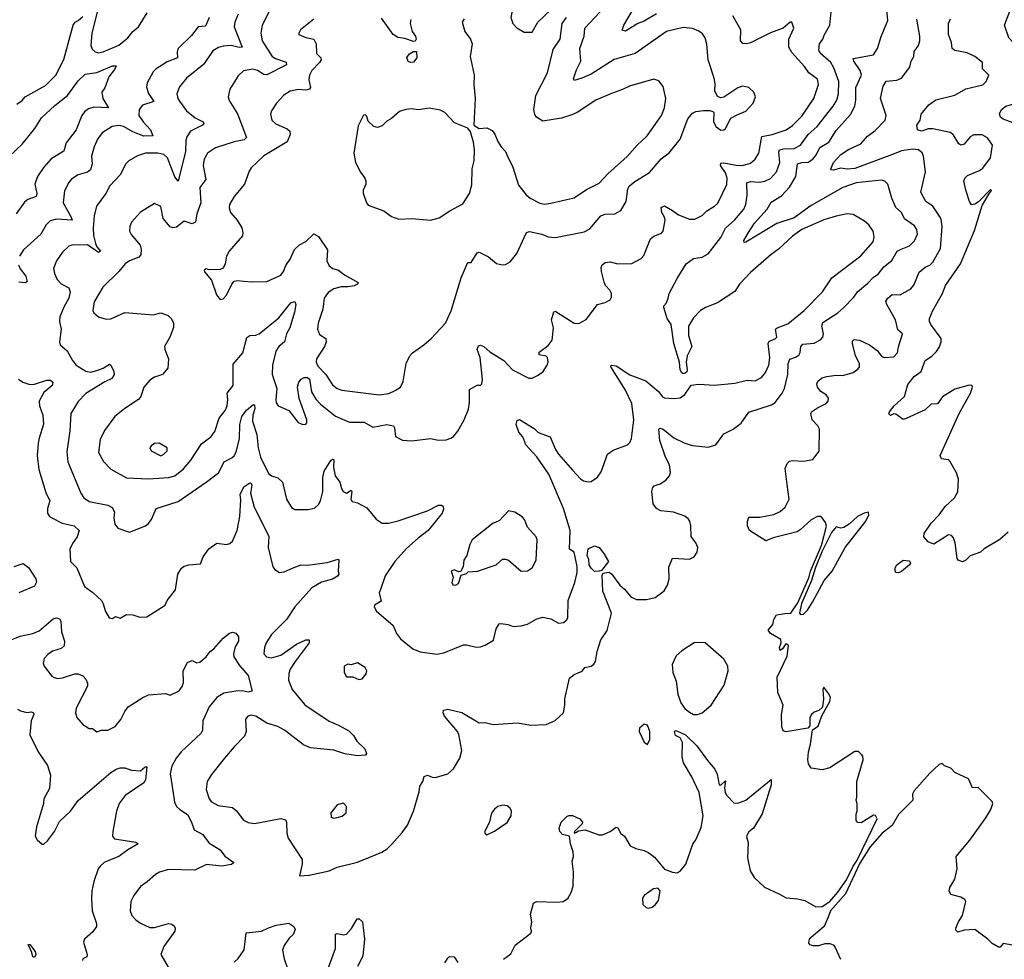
# Model space of a CAD drawing. Extents: x 1550320 to 1685906, y 509093 to 640511.
# Tile 437 of 532: x 1650540 to 1656853, y 605245 to 611270. Entities that reach past the tile are written whole.
import ezdxf

# ---------------------------------------------------------------- set-up
doc = ezdxf.new("R2010")
doc.units = 0

msp = doc.modelspace()

# ---------------------------------------------------------------- linework, layer by layer
at = {"layer": '0CON20XD'}
for points in [[(1653825, 611190), (1653863.1, 611255), (1653948.5, 611335), (1654021.8, 611435), (1654028.2, 611455), (1654024.4, 611515), (1654015, 611550), (1654005, 611558), (1653975, 611547.5), (1653905, 611470.6), (1653865, 611452.2), (1653800.2, 611439.8), (1653746.9, 611413.1), (1653705, 611361.2), (1653690, 611285), (1653701.4, 611245), (1653727.6, 611217.6), (1653775, 611191.2), (1653825, 611190)], [(1652845, 608864.6), (1652906.1, 608873.9), (1652948.3, 608891.7), (1652982.5, 608915), (1652999.2, 608950.8), (1653018.9, 609065), (1653041.4, 609115), (1653058, 609135), (1653132, 609185), (1653178, 609225), (1653270, 609325), (1653306.1, 609403.9), (1653371.4, 609615), (1653410, 609705), (1653415, 609712.5), (1653435, 609713.8), (1653473.8, 609775), (1653485, 609780), (1653545, 609750.6), (1653597.3, 609707.3), (1653635, 609697.8), (1653655, 609700), (1653685, 609718.6), (1653728.3, 609771.7), (1653788.8, 609905), (1653808.3, 609911.7), (1653887.5, 609895), (1653928.8, 609878.8), (1653975, 609872.9), (1654159.1, 609910.9), (1654195, 609930), (1654266.6, 610013.4), (1654295, 610024.3), (1654355.6, 610024.4), (1654393.4, 610046.6), (1654428.6, 610105), (1654440, 610185), (1654450.4, 610205), (1654485, 610233.8), (1654578.8, 610291.2), (1654652, 610378), (1654705, 610416.2), (1654775.5, 610504.5), (1654823.3, 610635), (1654855, 610672), (1654875, 610682), (1654925, 610688.8), (1654965, 610688.8), (1654985, 610682.5), (1654990, 610675), (1654988.8, 610615), (1655005, 610583.3), (1655035, 610561.2), (1655055, 610564), (1655065, 610573.3), (1655100.5, 610639.5), (1655140.8, 610659.2), (1655195, 610684), (1655243.8, 610735), (1655257.5, 610775), (1655247.5, 610805), (1655216.1, 610836.1), (1655173.9, 610843.9), (1655145, 610834.2), (1655055, 610773.8), (1655035, 610770), (1655015, 610777.5), (1654998, 610815), (1654999.7, 610859.7), (1654992.9, 610895), (1654953.6, 611013.6), (1654945.7, 611114.3), (1654934.3, 611155), (1654918.7, 611178.7), (1654895, 611197.5), (1654855, 611214.3), (1654795, 611220), (1654688, 611195), (1654486.5, 611053.5), (1654350.8, 611015), (1654205, 610920), (1654145, 610895.6), (1654095, 610880), (1654091.7, 610891.7), (1654111.1, 610948.9), (1654138.9, 611005), (1654131.5, 611085), (1654158.5, 611165), (1654163.5, 611215), (1654322.2, 611385)], [(1654085, 608382), (1654135, 608326.2), (1654155, 608313.8), (1654185, 608306.7), (1654205, 608310), (1654244.2, 608335.8), (1654268.5, 608371.5), (1654308, 608485), (1654345, 608509.2), (1654436.9, 608543.1), (1654451.4, 608558.6), (1654462, 608585), (1654478.5, 608705), (1654465, 608808.8), (1654424.3, 608894.3), (1654330.8, 609045), (1654332.5, 609055), (1654365, 609050), (1654453, 608993), (1654554.7, 608954.7), (1654635.4, 608885.4), (1654661.7, 608851.7), (1654675, 608846), (1654735, 608840.8), (1654775, 608846.2), (1654805, 608866.2), (1654845, 608927.5), (1654895, 608934), (1654995, 608926.7), (1655125, 608939.5), (1655205, 608958.2), (1655255, 608954.3), (1655297.1, 608975), (1655322.6, 609007.4), (1655343.2, 609055), (1655348.9, 609105), (1655338.5, 609195), (1655345, 609208.6), (1655385, 609224.3), (1655394.2, 609235), (1655385.7, 609285), (1655396, 609295), (1655465, 609319.5), (1655568.9, 609405), (1655687.5, 609525), (1655748.1, 609615), (1655933, 609757), (1656012.9, 609845), (1656019.4, 609875), (1656011.9, 609915), (1655985, 609954), (1655957.8, 609977.8), (1655885, 610020.8), (1655845, 610024.4), (1655775, 610011.2), (1655695, 609986.9), (1655555.7, 609925), (1655495, 609882.5), (1655405, 609799.1), (1655357.8, 609765), (1655225, 609648.5), (1655155.6, 609575), (1655125, 609526.4), (1655014.8, 609455.2), (1654937.1, 609425), (1654904.8, 609405.2), (1654861.3, 609358.7), (1654828.5, 609305), (1654827.3, 609245), (1654850, 609175), (1654820.8, 609115), (1654813.8, 609075), (1654820, 609025), (1654818, 609012), (1654807, 609003), (1654795, 609000), (1654785, 609006.7), (1654774.2, 609025), (1654770, 609075), (1654733.3, 609195), (1654717.5, 609315), (1654692.5, 609355), (1654670, 609425), (1654670, 609435), (1654686.7, 609455), (1654698.8, 609485), (1654704.2, 609515), (1654755, 609611.2), (1654814.3, 609705.7), (1654861.3, 609738.7), (1654915, 609747.1), (1654955, 609768), (1655035.9, 609874.1), (1655065.7, 609934.3), (1655125, 609987.3), (1655182.5, 610055), (1655196.7, 610085), (1655205.3, 610145), (1655201.5, 610225), (1655225, 610233.1), (1655281.7, 610228.3), (1655317.5, 610235), (1655355, 610252.9), (1655391.5, 610295), (1655414.1, 610355), (1655407.3, 610422.7), (1655410.9, 610435), (1655436.7, 610443.3), (1655505, 610443.9), (1655546.9, 610465), (1655596.5, 610535), (1655652.3, 610585), (1655755.2, 610714.8), (1655779.4, 610755), (1655790.6, 610795), (1655791.2, 610875), (1655760.8, 610960.9), (1655740, 610995), (1655673.1, 611055), (1655664.7, 611075), (1655668.9, 611115), (1655690, 611145), (1655698.3, 611171.7), (1655734.2, 611235), (1655748.8, 611385)], [(1651043.3, 611345), (1651001.5, 611185), (1650996.8, 611105), (1651005, 611080.6), (1651024.1, 611064.1), (1651045, 611058.8), (1651075, 611063.8), (1651175, 611107.9), (1651232.5, 611155), (1651266.2, 611195), (1651302.5, 611225), (1651356.4, 611313.6)], [(1652145.6, 611335), (1652095.5, 611235), (1652086.5, 611185), (1652095, 611134), (1652159.6, 611035), (1652180.9, 611020.9), (1652247.6, 610997.6), (1652250, 610980), (1652125, 610917.8), (1652105, 610918.9), (1652065, 610945.5), (1652035, 610952.5), (1651975, 610942), (1651940.3, 610909.7), (1651887.5, 610825), (1651875.8, 610775), (1651883, 610753), (1651936.7, 610666.7), (1651993.3, 610515), (1651979.7, 610500.3), (1651915, 610487.7), (1651795, 610448.9), (1651743.1, 610415), (1651723.3, 610375), (1651715.5, 610335), (1651734.3, 610245), (1651694.3, 610195), (1651701.4, 610095), (1651676.6, 610025), (1651667.7, 609972.3), (1651645, 609961.9), (1651595, 609979.2), (1651545, 609940), (1651525, 609935.7), (1651505, 609942.9), (1651459.2, 609995), (1651445, 610073.3), (1651405, 610092), (1651314.6, 610035.4), (1651257.2, 609972.8), (1651245.6, 609945), (1651244.3, 609915), (1651255, 609893.8), (1651313.1, 609825), (1651319.3, 609799.3), (1651316.7, 609763.3), (1651303.1, 609746.9), (1651245, 609723.5), (1651215.6, 609705), (1651175, 609655.6), (1651074, 609556), (1651018, 609462), (1651008.1, 609405), (1651015, 609390.8), (1651045, 609365.8), (1651095, 609350), (1651125, 609351.9), (1651215, 609392.2), (1651395, 609377.1), (1651445, 609390), (1651492.5, 609372.5), (1651512.3, 609352.3), (1651526.2, 609325), (1651526.1, 609296.1), (1651502.9, 609235), (1651468.8, 609175), (1651470, 609155), (1651493.3, 609095), (1651490, 609035), (1651455.5, 608994.5), (1651405, 608978.6), (1651375, 608959.2), (1651336.8, 608913.2), (1651315.8, 608855), (1651301.2, 608835), (1651213.4, 608776.6), (1651150, 608725), (1651082.9, 608637.1), (1651055, 608577.5), (1651045.8, 608495), (1651076.6, 608436.6), (1651125, 608388), (1651225, 608332.7), (1651365, 608326.9), (1651495, 608334.5)], [(1653974, 606776), (1654026.2, 606825), (1654036, 606875), (1654036.4, 606916.4), (1654065, 607047.5), (1654095, 607071.2), (1654147.3, 607092.7), (1654164.3, 607115.7), (1654204.2, 607125.8), (1654222.3, 607137.7), (1654231.2, 607155), (1654242.1, 607217.9), (1654265.6, 607294.4), (1654307.2, 607352.8), (1654335.6, 607465), (1654279.4, 607605), (1654274.1, 607705.9), (1654278.9, 607721.1), (1654316.7, 607726.7), (1654335, 607716), (1654388.8, 607645), (1654418.7, 607618.7), (1654459.1, 607569.1), (1654495, 607553.3), (1654558.3, 607551.7), (1654615, 607564.2), (1654673, 607607), (1654694.2, 607645), (1654704.4, 607685), (1654701.2, 607758.8), (1654725, 607817.5), (1654835, 607811.2), (1654865, 607826.7), (1654883.3, 607855), (1654888, 607885), (1654876, 607915), (1654845.9, 607955.9), (1654843.3, 608025), (1654836.7, 608055), (1654827.7, 608067.7), (1654805, 608086), (1654732.6, 608112.6), (1654650.9, 608120.9), (1654623.3, 608135), (1654602, 608165), (1654594, 608245), (1654600.3, 608269.7), (1654609.2, 608280.8), (1654646.3, 608293.7), (1654683.4, 608316.6), (1654705.4, 608344.6), (1654712.5, 608367.5), (1654707.5, 608415), (1654680.4, 608465), (1654645, 608571.2), (1654638.6, 608645), (1654645, 608651.4), (1654665, 608645.4), (1654735, 608588.5), (1654805, 608555.7), (1654855, 608539.2), (1654955, 608530), (1655003.3, 608545), (1655054.5, 608615.5), (1655113.8, 608645), (1655165, 608682.5), (1655215, 608754.3), (1655359.7, 608800.3), (1655383.6, 608816.4), (1655429.4, 608875), (1655444.4, 608905), (1655466.1, 608995), (1655467.8, 609065), (1655477.2, 609092.8), (1655515, 609105.6), (1655535, 609119.2), (1655544.6, 609135.4), (1655549.5, 609175), (1655561.2, 609188.8), (1655635, 609196.7), (1655675, 609217.5), (1655689.4, 609235), (1655694.5, 609255), (1655683.9, 609305), (1655690.5, 609329.5), (1655785, 609390.5), (1655825.3, 609424.7), (1655888.9, 609491.1), (1655911.9, 609525), (1655979.1, 609580.9), (1656015, 609620), (1656045, 609638.9), (1656081.8, 609685), (1656132.9, 609727.1), (1656167.3, 609785), (1656192.2, 609797.8), (1656245, 609820.8), (1656278.3, 609851.7), (1656296.2, 609895), (1656293.3, 609925), (1656278.1, 609948.1), (1656212.5, 609992.5), (1656193.4, 610033.4), (1656157.1, 610065), (1656132.2, 610125), (1656105.8, 610215), (1656086.7, 610235), (1656065, 610242), (1655903.7, 610223.7), (1655818.6, 610195), (1655615, 610078.8), (1655505, 610000.2), (1655395, 609963.6), (1655195, 609844), (1655185, 609842.5), (1655184, 609855), (1655213.2, 609906.8), (1655251.8, 609965), (1655332.3, 610055), (1655358.9, 610101.1), (1655425, 610140.4), (1655475, 610197.1), (1655516.7, 610265), (1655528.1, 610345), (1655554.8, 610355.2), (1655595, 610356.2), (1655625, 610375.5), (1655648.7, 610405), (1655669.9, 610450.1), (1655728.9, 610485), (1655775, 610560), (1655867.2, 610662.7), (1655895.4, 610715), (1655902.1, 610755), (1655901.6, 610835), (1655936.8, 610915), (1655929.2, 610945), (1655888.1, 611005), (1655885, 611022.5), (1656014.5, 611045.5), (1656040.8, 611085), (1656063.6, 611163.6), (1656105.8, 611265), (1656097.8, 611355)], [(1654622.6, 611307.4), (1654545, 611261.2), (1654503.5, 611246.5), (1654425, 611195.8), (1654402.5, 611202.5), (1654413.8, 611235), (1654488.6, 611361.4)], [(1657025, 610557.5), (1656996.2, 610575), (1656955, 610584.5), (1656909.4, 610609.4), (1656845, 610632.7), (1656828, 610645), (1656822.3, 610667.7), (1656835.8, 610694.2), (1656863.3, 610715), (1656971.5, 610748.5), (1657024, 610795), (1657083.6, 610796.4), (1657101.4, 610805), (1657108.9, 610865), (1657094.7, 610965), (1657066.7, 611015), (1657025, 611065.3), (1656996.3, 611086.3), (1656910.9, 611125), (1656883.3, 611155), (1656853.6, 611235), (1656889.7, 611325)], [(1650522.3, 610727.7), (1650555, 610751.8), (1650575, 610776.4), (1650705, 610848.5), (1650772.1, 610915), (1650823.5, 611015), (1650883.8, 611235), (1650896.5, 611253.5), (1650914.2, 611265.8), (1650945, 611290.8)], [(1651753.8, 611285), (1651731.9, 611228.1), (1651683.3, 611225), (1651641.1, 611168.9), (1651555.8, 611085), (1651550, 611065), (1651551.9, 611025), (1651485, 611000.5), (1651415.8, 610955), (1651395.6, 610935), (1651358.1, 610865), (1651353, 610837), (1651365, 610798.1), (1651400, 610745), (1651327.5, 610722.5), (1651306.5, 610693.5), (1651304.6, 610655), (1651331.2, 610615), (1651379.5, 610565), (1651394.3, 610525), (1651335, 610524.1), (1651270, 610550), (1651205.6, 610585), (1651175, 610591.3), (1651132, 610585), (1651068.1, 610545), (1651037.8, 610505), (1651016.9, 610455), (1651001.1, 610395), (1651005.4, 610345), (1650993.1, 610306.9), (1650975, 610292.1), (1650915.4, 610274.6), (1650873, 610247), (1650855, 610226.2), (1650827.8, 610172.2), (1650819.1, 610095), (1650870, 610005), (1650875.4, 609984.6), (1650775, 609990.8), (1650735, 609981.1), (1650709.4, 609955), (1650675.3, 609894.7), (1650563.3, 609795), (1650538.2, 609755)], [(1651941.8, 611305), (1651920, 611255), (1651915.4, 611225), (1651966.9, 611095), (1651947.3, 611092.7), (1651895, 611104.2), (1651845, 611101.6), (1651815, 611092.7), (1651779.1, 611070.9), (1651721.1, 610985), (1651610.5, 610895), (1651565, 610839.2), (1651547.8, 610795), (1651553.5, 610765), (1651565, 610747.5), (1651608.5, 610685), (1651665, 610640.8), (1651715.8, 610615), (1651720.8, 610605), (1651712.5, 610595), (1651635.3, 610554.7), (1651610.9, 610519.1), (1651604.7, 610495.2), (1651602.8, 610425), (1651555.6, 610234.4), (1651535, 610262.9), (1651488.2, 610385), (1651465, 610405.9), (1651424.6, 610415.4), (1651347.5, 610415), (1651295, 610398.1), (1651240, 610365), (1651220, 610345), (1651183.8, 610276.2), (1651118.1, 610205), (1651093.1, 610155), (1651033.3, 610075), (1651016.7, 610013.3), (1651010.4, 609935), (1651013.7, 609886.3), (1651026.6, 609835), (1651033.6, 609813.6), (1651057.5, 609785), (1651045, 609777.1), (1650975, 609827.5), (1650875, 609824.5), (1650855, 609818.2), (1650815, 609780), (1650775.6, 609725), (1650757.1, 609675), (1650762.6, 609642.6), (1650779.4, 609605), (1650805, 609575.7), (1650855, 609550), (1650864.6, 609525), (1650855, 609484.2), (1650822.4, 609427.6), (1650797.8, 609365), (1650795.6, 609335), (1650805.6, 609285), (1650796.2, 609205), (1650800, 609185), (1650845, 609146), (1650877.5, 609085), (1650902.2, 609055), (1650965, 609016.5), (1650995, 609011.2), (1651035, 609020.6), (1651075.6, 609035), (1651115, 609060.8), (1651125, 609056), (1651144.6, 609015), (1651145.4, 608995), (1651130.4, 608969.6), (1651085, 608948.7), (1650965, 608872.7), (1650915, 608822.5), (1650868.6, 608745), (1650861.5, 608635), (1650841.7, 608498.3), (1650849.5, 608435), (1650932.5, 608235), (1650952, 608205), (1650985, 608181.5), (1651105, 608157.8), (1651132.8, 608142.8), (1651148.6, 608115), (1651144.4, 608075), (1651150.8, 608035), (1651169.7, 608009.7), (1651243.8, 607983.8), (1651346.7, 608025), (1651363.2, 608036.8), (1651384.2, 608065), (1651416, 608135), (1651555, 608180.6), (1651736.1, 608303.9), (1651814.6, 608365.4), (1651851.9, 608435), (1651900.1, 608459.9), (1651917.1, 608475), (1651930, 608505), (1651948.3, 608585), (1651951.9, 608675), (1651965.3, 608725), (1651995, 608767.3), (1652035, 608800), (1652045, 608801.2), (1652047.8, 608775), (1652035.8, 608735), (1652032.8, 608695), (1652060.9, 608610.9), (1652068, 608525), (1652084.1, 608465), (1652135, 608359.6), (1652155, 608344.6), (1652195, 608332.5), (1652224, 608305), (1652250, 608195), (1652283, 608143), (1652305, 608128.8), (1652389.5, 608130.5), (1652431.2, 608138.8), (1652455, 608162), (1652468.8, 608185), (1652484.7, 608245), (1652483.5, 608335), (1652492, 608375), (1652535, 608443.8), (1652545, 608451.2), (1652555, 608450), (1652551.2, 608398.8), (1652562.3, 608345), (1652592.1, 608305), (1652602.9, 608265), (1652615, 608245.8), (1652635.9, 608234.1), (1652665, 608252.5), (1652670, 608245), (1652664, 608195), (1652671.7, 608181.7), (1652705, 608171.2), (1652765, 608140), (1652825, 608066.7), (1652865, 608042), (1652905, 608042.9), (1652965.9, 608055.9), (1653155, 608120.8), (1653225, 608156.7), (1653245, 608157.5), (1653255, 608150), (1653258.3, 608131.7), (1653248.8, 608105), (1653158.6, 607995), (1653094.1, 607945.9), (1653021.1, 607878.9), (1652945, 607795.7), (1652883.5, 607705), (1652853.4, 607616.6), (1652844.4, 607595), (1652858.3, 607541.7), (1652814, 607515), (1652812, 607505), (1652827, 607477), (1652934, 607385), (1652956, 607335), (1652980.9, 607300.9), (1653060, 607235), (1653107, 607217), (1653215, 607202.5), (1653259.3, 607210.7), (1653385, 607261.4), (1653405, 607262.5), (1653465.9, 607245.9), (1653495, 607248.6), (1653525, 607260), (1653577.9, 607292.1), (1653595.8, 607365), (1653614.4, 607395.6), (1653625, 607398.8), (1653672.7, 607392.7), (1653705, 607380), (1653755.7, 607384.3), (1653795.8, 607394.2), (1653855, 607428), (1653895, 607438.8), (1653945, 607428.8), (1653995, 607400), (1654026.7, 607405), (1654045, 607418.8), (1654053.8, 607435), (1654055.8, 607545), (1654099.1, 607660.9), (1654113.8, 607726.2), (1654114.7, 607765), (1654095.3, 607855.3), (1654065.8, 607875.8), (1654068.9, 607995), (1654026.4, 608136.4), (1653931.9, 608355), (1653855, 608467.5), (1653785.7, 608545), (1653766.1, 608596.1), (1653741.1, 608625), (1653723.9, 608675), (1653730.2, 608699.8), (1653745, 608705.8), (1653838, 608648), (1653865, 608623.8), (1653940.8, 608595), (1653975.6, 608515), (1653995.6, 608485), (1654085, 608382)], [(1651495, 608334.5), (1651535, 608344.5), (1651589.4, 608390.6), (1651637.3, 608445), (1651705, 608550), (1651765, 608595.5), (1651790.7, 608629.3), (1651819.5, 608715), (1651857.5, 608765), (1651871.2, 608795), (1651875.4, 608835), (1651870.6, 608875), (1651908.1, 608925), (1651908.2, 609061.8), (1651970.6, 609135), (1651996.6, 609233.4), (1652015, 609244.4), (1652055, 609246.5), (1652075, 609256.4), (1652201.9, 609358.1), (1652279.2, 609455), (1652304, 609464), (1652310, 609445), (1652301.2, 609395), (1652272.4, 609295), (1652251.2, 609255), (1652238.6, 609205), (1652201.9, 609175), (1652181.8, 609145), (1652161.9, 609055), (1652159.2, 608995), (1652188, 608905), (1652182, 608835), (1652184.2, 608814.2), (1652196.7, 608795), (1652265, 608763.3), (1652326.4, 608686.4), (1652355, 608674), (1652375, 608676.7), (1652381.2, 608685), (1652380, 608705), (1652332.3, 608842.3), (1652321.5, 608915), (1652329.6, 608945), (1652344.5, 608965), (1652365, 608976.5), (1652385, 608976.8), (1652398.8, 608965), (1652410.8, 608885), (1652437.8, 608837.8), (1652469.1, 608805), (1652565, 608728.8), (1652655, 608689.2), (1652748.6, 608688.6), (1652805, 608657.5), (1652895, 608674.4), (1652937.5, 608665), (1652943.6, 608653.6), (1652948.6, 608598.6), (1652995, 608574.3), (1653055, 608570.8), (1653175, 608584.3), (1653225, 608574.2), (1653275, 608576.2), (1653305, 608586.2), (1653322, 608598), (1653348.3, 608631.7), (1653390, 608705), (1653416.6, 608773.4), (1653424.4, 608815), (1653425, 608898.8), (1653472.3, 608927.7), (1653495, 608926.7), (1653503.9, 608936.1), (1653506.9, 608963.1), (1653492.5, 609105), (1653473.5, 609155), (1653481.9, 609178.1), (1653495, 609182.5), (1653515, 609175.7), (1653555, 609141.5), (1653645, 609086), (1653700, 609025), (1653805, 608970.6), (1653825, 608972.2), (1653865, 608990.6), (1653897.1, 609015), (1653922, 609055), (1653927.5, 609075), (1653923.8, 609103.8), (1653915, 609112.5), (1653871.7, 609121.7), (1653870.7, 609139.3), (1653929.5, 609180.5), (1653953.8, 609215), (1653962, 609295), (1653949.2, 609345), (1653965, 609396.7), (1653975, 609401.2), (1653985, 609395.8), (1654095, 609324.2), (1654125, 609321.2), (1654172.7, 609347.3), (1654245, 609443.3), (1654293.9, 609456.1), (1654325, 609473.3), (1654335, 609490), (1654334, 609515), (1654324, 609535), (1654295.6, 609565.6), (1654286.9, 609586.9), (1654270, 609655), (1654268.9, 609681.1), (1654275, 609698), (1654295, 609712.5), (1654325, 609718.1), (1654375, 609705.7), (1654465, 609706.2), (1654525, 609739.2), (1654542.4, 609757.6), (1654585, 609866), (1654605, 609882.5), (1654655, 609902.5), (1654665.6, 609915), (1654678.2, 609985), (1654674.4, 610005), (1654657.5, 610035), (1654653.8, 610066.2), (1654675, 610076.5), (1654726.3, 610046.3), (1654765, 610019.1), (1654835, 609990.8), (1654868.3, 609991.7), (1654915, 610014.2), (1654945, 610045.6), (1654995.9, 610074.1), (1655015.9, 610094.1), (1655075, 610213.8), (1655077.2, 610255), (1655065, 610287.8), (1655034.5, 610335), (1655035, 610350), (1655055, 610352.3), (1655132.9, 610337.1), (1655173.7, 610336.4), (1655225, 610350.9), (1655255.6, 610375), (1655279.6, 610415), (1655299.4, 610520.6), (1655365, 610533.4), (1655455.2, 610564.8), (1655495, 610591.5), (1655555, 610651.5), (1655632.5, 610765), (1655660.8, 610855), (1655655, 610888.8), (1655599.1, 610929.1), (1655571.1, 610971.1), (1655490.8, 611060.8), (1655472.2, 611095), (1655470.8, 611145), (1655503.8, 611215), (1655490, 611255), (1655480, 611255), (1655435, 611216.7), (1655355, 611187.1), (1655225, 611122.1), (1655200, 611115), (1655177.1, 611117.1), (1655160.8, 611135), (1655164, 611205), (1655113.3, 611295)], [(1652425, 611274), (1652341.2, 611205), (1652328.8, 611185), (1652330, 611175), (1652375, 611156.7), (1652425.5, 611145.5), (1652441.5, 611115), (1652443.8, 611053.8), (1652471.1, 611025), (1652472.9, 611012.9), (1652462.7, 610995), (1652413.6, 610945), (1652397.3, 610915), (1652394.6, 610885), (1652404.5, 610835.5), (1652399.2, 610825), (1652375, 610818), (1652328.2, 610821.8), (1652275, 610812.9), (1652233.8, 610786.2), (1652186, 610735), (1652154, 610685), (1652148, 610665), (1652155.8, 610625.8), (1652182.6, 610602.6), (1652255, 610571.1), (1652272.2, 610555), (1652273.3, 610535), (1652255, 610486.2), (1652105, 610397.8), (1652025, 610320), (1652011.3, 610298.7), (1651980.6, 610215), (1651915, 610137.5), (1651885.6, 610085), (1651883, 610063), (1651890.8, 610035), (1651934.5, 609984.5), (1651964.3, 609935), (1651970.8, 609905), (1651967.5, 609885), (1651882.5, 609785), (1651865.8, 609755), (1651858, 609705), (1651845, 609676.7), (1651825, 609668), (1651755, 609666.7), (1651735, 609672.5), (1651723.3, 609665), (1651723.9, 609653.9), (1651769.7, 609599.7), (1651801.2, 609505), (1651825, 609476.7), (1651845, 609481.2), (1651865.6, 609504.4), (1651900, 609575), (1651915, 609593.3), (1651935, 609597.5), (1652025, 609590), (1652125, 609591.9), (1652215, 609632.5), (1652231.5, 609655), (1652245.6, 609694.4), (1652274.3, 609735), (1652302.5, 609797.5), (1652335, 609826), (1652375, 609848), (1652425, 609897.5), (1652455, 609880.8), (1652512.9, 609795), (1652510, 609725), (1652525, 609691.2), (1652546.7, 609675), (1652585, 609663.6), (1652621.9, 609635), (1652711.2, 609585), (1652706.2, 609575), (1652685, 609564.4), (1652645, 609556.5), (1652601.7, 609558.3), (1652553.8, 609545), (1652518.3, 609521.7), (1652492.5, 609485), (1652482.9, 609415), (1652454.4, 609325), (1652450, 609285), (1652462.1, 609252.1), (1652502, 609225), (1652504.4, 609205), (1652494.4, 609175), (1652442.5, 609095), (1652440.5, 609075), (1652451.2, 609048.8), (1652503.3, 608995), (1652545, 608928.9), (1652575, 608905.5), (1652605, 608895.5), (1652845, 608864.6)], [(1653048.3, 611271.7), (1653043.8, 611245), (1653057.1, 611195), (1653078, 611165), (1653082.5, 611145), (1653076.4, 611133.6), (1653065, 611130), (1653009.2, 611149.2), (1652965, 611156.2), (1652935, 611174.4), (1652859.2, 611279.2)], [(1653390, 611275), (1653376.2, 611255), (1653393.8, 611195), (1653430, 611145), (1653442, 611115), (1653429.4, 611035), (1653454.2, 610915), (1653451.4, 610855), (1653460.8, 610765), (1653452.5, 610595), (1653485, 610573.3), (1653535, 610576.2), (1653569.5, 610559.5), (1653586.8, 610536.8), (1653605, 610488.8), (1653626.2, 610455), (1653655.6, 610425.6), (1653665, 610400), (1653702.2, 610325), (1653738.7, 610208.7), (1653787.2, 610147.2), (1653812.5, 610125), (1653875, 610094.2), (1653905, 610087.1)], [(1653905, 610087.1), (1653945, 610094.4), (1654095, 610127.8), (1654175, 610181.5), (1654255, 610221.4), (1654313.3, 610285), (1654435, 610393.3), (1654498.9, 610465), (1654563.3, 610525), (1654655, 610655.8), (1654674.5, 610705), (1654681.9, 610765), (1654665, 610842.5), (1654638.8, 610878.8), (1654605, 610889.2), (1654450, 610845), (1654405, 610821.9), (1654335, 610797.8), (1654235, 610753.6), (1654115, 610675.7), (1654080.5, 610660.5), (1654015, 610639.5), (1653895, 610620), (1653853.8, 610645), (1653843, 610663), (1653837.1, 610695), (1653850, 610785), (1653925, 610930), (1653960.6, 611079.4), (1654005, 611146.2), (1654017.3, 611245), (1654045, 611285.4)], [(1655610.6, 606625), (1655623, 606717), (1655659.2, 606740.8), (1655683.8, 606806.2), (1655735, 606897.5), (1655738, 606925), (1655728.3, 606948.3), (1655695, 606990), (1655690, 606975), (1655693.3, 606915), (1655687, 606863), (1655665, 606840), (1655635, 606830), (1655616.7, 606815), (1655606.2, 606795), (1655607, 606743), (1655593.6, 606726.4), (1655455, 606703.3), (1655435, 606710), (1655426.4, 606736.4), (1655423.8, 606815), (1655436.2, 606875), (1655402, 606955), (1655396.7, 607055), (1655461.5, 607188.5), (1655468.5, 607255), (1655465, 607264), (1655452.5, 607267.5), (1655430.6, 607235), (1655415, 607226.2), (1655412.5, 607245), (1655423.1, 607275), (1655419.5, 607295), (1655353.3, 607335), (1655340, 607355), (1655368.3, 607391.7), (1655376, 607425), (1655393.3, 607455), (1655445, 607463.1), (1655485, 607465.6), (1655528.5, 607531.5), (1655598.9, 607691.1), (1655610.6, 607735), (1655680.5, 607899.5), (1655713.1, 608023.1), (1655706.9, 608046.9), (1655685, 608076), (1655674.4, 608084.4), (1655655, 608084.4), (1655615, 608062.2), (1655545, 607998.2), (1655524.1, 607985.9), (1655372, 607948), (1655325, 607928), (1655220, 607995), (1655206, 608025), (1655206.4, 608053.6), (1655215, 608080), (1655285, 608080.8), (1655375, 608098.1), (1655415, 608115.6), (1655448.6, 608145), (1655473.1, 608195), (1655460.9, 608289.1), (1655447.5, 608392.5), (1655460, 608425), (1655475, 608438.8), (1655495, 608443.8), (1655565, 608439.2), (1655625, 608450), (1655667, 608503), (1655667.5, 608645), (1655657.5, 608665), (1655621.1, 608705), (1655612.9, 608745), (1655618, 608755), (1655655, 608781.9), (1655710.3, 608809.7), (1655722.9, 608825), (1655725.7, 608844.3), (1655710, 608865), (1655676.7, 608886.7), (1655654.4, 608915), (1655650.8, 608935), (1655660, 608955), (1655685.5, 608974.5), (1655715, 608983.3), (1655775, 608991.1), (1655815, 608988.6), (1655865, 609000.8), (1655885, 609007.5), (1655915, 609029.4), (1655924.5, 609045), (1655923.8, 609065), (1655899.6, 609115), (1655880, 609195), (1655880.9, 609209.1), (1655890.8, 609219.2), (1655925, 609215.6), (1655988, 609185), (1656038.2, 609148.2), (1656065, 609112.2), (1656083.8, 609103.8), (1656145, 609108.9), (1656168.7, 609135), (1656175, 609172.5), (1656199.4, 609255), (1656171.1, 609281.1), (1656156.4, 609346.4), (1656100, 609445), (1656094.4, 609465), (1656106.9, 609485), (1656135, 609508.1), (1656185, 609506.9), (1656254.2, 609545), (1656272.2, 609567.8), (1656307.6, 609652.4), (1656345, 609684.2), (1656375, 609696), (1656395, 609716), (1656445, 609803.3), (1656454.6, 609945), (1656449.1, 609989.1), (1656441.4, 610005), (1656394.7, 610074.7), (1656350, 610105), (1656318.1, 610165), (1656348.9, 610295), (1656335.6, 610395), (1656326.3, 610416.3), (1656303.3, 610435), (1656265, 610440), (1656195, 610429.5), (1656136.3, 610406.3), (1655895.4, 610315.4), (1655845, 610312.2), (1655805, 610319.2), (1655755, 610306.2), (1655745, 610307.5), (1655741.2, 610315), (1655758.1, 610355), (1655805.5, 610405), (1655855, 610437.5), (1655933.3, 610475), (1655976.9, 610523.1), (1656025, 610559.4), (1656089.2, 610625), (1656095.8, 610655), (1656059.6, 610765), (1656076.2, 610843.8), (1656095, 610875.8), (1656165, 610883.1), (1656194.5, 610895.5), (1656246.9, 610965), (1656256.7, 611005), (1656272.2, 611035), (1656274.5, 611065.5), (1656303.1, 611105), (1656312.5, 611135), (1656312.5, 611165), (1656292.8, 611272.8)], [(1656877.5, 607985), (1656825, 607937.5), (1656725, 607877.5), (1656700, 607855), (1656635, 607832.5), (1656607.5, 607805), (1656586.1, 607793.9), (1656557.5, 607805), (1656550, 607815), (1656537.5, 607915), (1656527, 607947), (1656515, 607962.5), (1656495, 607966.2), (1656402, 607908), (1656365, 607923.2), (1656336.9, 607955), (1656338.5, 607975), (1656385, 608041.9), (1656435, 608094.4), (1656475, 608148.6), (1656534.3, 608205), (1656555, 608242.5), (1656558.8, 608325), (1656547.5, 608365), (1656505, 608440), (1656495, 608447.5), (1656450, 608455), (1656441.2, 608475), (1656564.5, 608745), (1656637.1, 608875), (1656650, 608915), (1656645.5, 608925.5), (1656627.7, 608927.7), (1656535, 608901.6), (1656457.2, 608852.8), (1656425, 608807.1), (1656385, 608805.8), (1656345, 608769.6), (1656225, 608713.3), (1656205, 608707.5), (1656158.3, 608741.7), (1656145, 608743.3), (1656123, 608733), (1656113.6, 608743.6), (1656117.5, 608755), (1656146.1, 608793.9), (1656214.2, 608855), (1656235, 608931.2), (1656275, 608982), (1656319.2, 609015), (1656346.2, 609085), (1656387.8, 609112.2), (1656418.2, 609141.8), (1656437.9, 609172.1), (1656449.4, 609205), (1656448.9, 609225), (1656381.9, 609315), (1656373.1, 609335), (1656374.5, 609355), (1656395.2, 609405), (1656457.2, 609515), (1656476.7, 609565), (1656571.6, 609705), (1656661.6, 609918.4), (1656710.6, 610079.4), (1656755, 610150.8), (1656770.8, 610175), (1656765, 610182), (1656688, 610102), (1656665, 610086.7), (1656642.9, 610082.9), (1656630, 610105), (1656606.7, 610176.7), (1656594.2, 610235), (1656599.2, 610255), (1656618.3, 610271.7), (1656695, 610302.9), (1656715, 610317.5), (1656765.6, 610385), (1656778.6, 610465), (1656745, 610512.5), (1656711.7, 610531.7), (1656657.3, 610532.7), (1656635, 610520), (1656595, 610472), (1656575, 610466.2), (1656562, 610475), (1656524.7, 610534.7), (1656506.7, 610546.8), (1656395, 610570.8), (1656365, 610569.7), (1656324.7, 610554.7), (1656296.7, 610565), (1656293.3, 610595), (1656313.9, 610626.1), (1656319.2, 610665), (1656370, 610725), (1656415, 610755.6), (1656535, 610786.7), (1656606.4, 610826.4), (1656715, 610852.9), (1656736, 610875), (1656753.3, 610915), (1656713.3, 610955), (1656712.5, 610995), (1656663.3, 611035), (1656615, 611058), (1656535, 611072.9), (1656518, 611085), (1656514.3, 611125), (1656495.6, 611175), (1656494.4, 611245), (1656509.2, 611275)], [(1653045, 610995.7), (1653031.5, 611001.5), (1653023.1, 611026.9), (1653038.3, 611051.7), (1653065, 611066), (1653085, 611066.7), (1653086.9, 611025), (1653065, 610998.6), (1653045, 610995.7)], [(1650474.5, 610395), (1650555, 610473.2), (1650637.2, 610572.8), (1650679.3, 610640.7), (1650765, 610720.4), (1650846.1, 610783.9), (1650915, 610879.2), (1650958.9, 610921.1), (1651035, 610930.7), (1651135, 610974.4), (1651157.5, 610975), (1651148, 610952), (1651112.5, 610905), (1651086.8, 610833.2), (1651066.7, 610805), (1651072.9, 610765), (1651110, 610705), (1651015, 610709.6), (1650980.8, 610699.1), (1650955, 610680.4), (1650938.9, 610655), (1650902.3, 610565), (1650838.5, 610481.5), (1650822, 610428), (1650741.8, 610378.2), (1650695.4, 610325), (1650654.8, 610265.2), (1650637.9, 610215), (1650649.6, 610155), (1650645, 610136), (1650593, 610117), (1650570.3, 610099.7), (1650517.8, 610025)], [(1653175, 609984.4), (1653230.3, 609999.7), (1653298.8, 610045), (1653381.1, 610088.9), (1653424.6, 610155.4), (1653439.1, 610210.9), (1653441.8, 610315), (1653453.3, 610365), (1653456.5, 610435), (1653450, 610485), (1653430.5, 610550.5), (1653413.8, 610573.8), (1653328.3, 610608.3), (1653265, 610675.8), (1653235, 610690.8), (1653165, 610702.5), (1653095, 610692), (1653055, 610698), (1653015, 610694.2), (1652975, 610680.8), (1652925, 610636.7), (1652895, 610620), (1652865, 610590), (1652835, 610580), (1652810, 610585), (1652775, 610620), (1652765, 610650), (1652755, 610660), (1652745, 610657.5), (1652710.7, 610589.3), (1652682.5, 610415), (1652693.8, 610355), (1652725, 610292.5), (1652753.6, 610253.6), (1652760, 610235), (1652760, 610215), (1652742.7, 610177.3), (1652741.7, 610158.3), (1652763.3, 610095), (1652775, 610080), (1652873.9, 610043.9), (1652925, 610008.8), (1652971.7, 609991.7), (1653054.2, 609995.8), (1653175, 609984.4)], [(1650532.6, 609697.4), (1650542.2, 609672.2), (1650579.6, 609625), (1650587.7, 609592.3), (1650576.2, 609583.8), (1650535, 609587.1)], [(1650532.9, 608965), (1650560, 608945), (1650605, 608930.3), (1650635, 608932.4), (1650715, 608958.9), (1650737.8, 608957.8), (1650752, 608945), (1650747.5, 608925), (1650695, 608878.9), (1650664, 608825), (1650666, 608795), (1650688.7, 608735), (1650693.6, 608676.4), (1650663.8, 608586.2), (1650659.1, 608555), (1650652.9, 608475), (1650663.1, 608385), (1650707.6, 608237.6), (1650732.9, 608185), (1650718, 608135), (1650718, 608105), (1650731.2, 608085), (1650746.7, 608075), (1650811.9, 608041.9), (1650888.8, 608025), (1650920.8, 607995), (1650909.4, 607955), (1650878, 607912), (1650861.9, 607875), (1650866.1, 607796.1), (1650906.2, 607755), (1650956.2, 607635), (1651008.3, 607598.3), (1651064.2, 607545), (1651076.2, 607525), (1651090, 607475), (1651114, 607434), (1651135, 607431.2), (1651155, 607443.3), (1651185, 607432.5), (1651225, 607456.7), (1651265, 607453.3), (1651309.3, 607439.3), (1651355, 607441.2), (1651472, 607515), (1651485.8, 607545), (1651539.2, 607615), (1651554.3, 607715.7), (1651577.3, 607752.7), (1651595, 607766.2), (1651625, 607773.8), (1651698.3, 607781.7), (1651716.7, 607825), (1651752.7, 607877.3), (1651805, 607913.8), (1651865.8, 607904.2), (1651888.3, 607911.7), (1651905, 607926.2), (1651935, 607993.8), (1651952.4, 608085), (1651958.8, 608191.2), (1651953.2, 608225), (1651976.7, 608275), (1652015, 608301.2), (1652025, 608296.7), (1652028.6, 608285), (1652020, 608235), (1652043.3, 608145), (1652137.8, 607957.8), (1652133.6, 607885), (1652162.1, 607762.1), (1652175, 607743.8), (1652206.1, 607726.1), (1652235, 607730), (1652293.6, 607756.4), (1652345, 607774.2), (1652385, 607773.1), (1652511.1, 607788.9), (1652581.7, 607811.7), (1652586, 607805), (1652581.2, 607735), (1652586.2, 607715), (1652577.9, 607702.1), (1652545, 607682.2), (1652475, 607663.8), (1652412.6, 607627.4), (1652304.4, 607505), (1652250, 607425), (1652155, 607328), (1652120.8, 607275), (1652109.2, 607245), (1652106.2, 607205), (1652123.3, 607185), (1652155, 607178.6), (1652215, 607194.5), (1652315.8, 607265), (1652375, 607293.3), (1652395, 607293.3), (1652395.5, 607275), (1652305.5, 607155), (1652274.4, 607105), (1652265, 607077.5), (1652263.1, 607035), (1652287.1, 606975), (1652367.4, 606877.4), (1652525, 606772), (1652585, 606747.5), (1652650.3, 606710.3), (1652680.3, 606680.3), (1652701.2, 606645), (1652753.8, 606595), (1652763.3, 606565), (1652756.7, 606555), (1652705, 606549.2), (1652625, 606562.2), (1652555, 606586.9), (1652405, 606600.6), (1652360.5, 606620.5), (1652237.5, 606715), (1652195, 606737.1), (1652125, 606758.9), (1652053.4, 606803.4), (1652025, 606810.6), (1652003.8, 606805), (1651988, 606785), (1651992.5, 606705), (1651981.4, 606675), (1651915, 606608.1), (1651854.2, 606535), (1651770.2, 606429.8), (1651742.9, 606385), (1651735.6, 606335), (1651754, 606274), (1651770, 606255), (1651811.7, 606231.7), (1651905, 606219.4), (1651928.6, 606198.6), (1651975, 606138), (1652005, 606121.9), (1652045, 606116.9), (1652215, 606147.1), (1652245, 606140), (1652250.8, 606125), (1652253.1, 606055), (1652262.4, 606022.4), (1652351.2, 605885), (1652351.2, 605855), (1652335, 605780), (1652395, 605784.3), (1652525, 605812.9), (1652575, 605835.8), (1652705, 605868.9), (1652862, 605932), (1652896.2, 605953.8), (1652926.3, 605983.7), (1652992.4, 606057.6), (1653025.5, 606104.5), (1653064, 606195), (1653101.2, 606318.8), (1653106.2, 606355), (1653123.9, 606386.1), (1653132.7, 606417.3), (1653154.3, 606425.7), (1653185, 606412.5), (1653205, 606412), (1653285, 606433.8), (1653322.4, 606467.6), (1653363.1, 606535), (1653375.4, 606585), (1653356.3, 606686.4), (1653346.4, 606706.4), (1653263.3, 606805), (1653254.2, 606825.8), (1653258, 606842), (1653285, 606848.1), (1653375, 606827.1), (1653485, 606762.5), (1653525, 606762.9), (1653575, 606750.8), (1653735, 606762), (1653815, 606747.5), (1653915, 606751.2), (1653974, 606776)], [(1651445, 608474.3), (1651465, 608484.2), (1651485.8, 608505), (1651485.9, 608525.9), (1651433.8, 608553.8), (1651405, 608552.5), (1651382.4, 608537.6), (1651374.3, 608525), (1651383.8, 608505), (1651445, 608474.3)], [(1653335, 607643.8), (1653352.5, 607655), (1653371.7, 607708.3), (1653405, 607720), (1653415, 607730), (1653475, 607733.8), (1653595, 607774), (1653635, 607810.8), (1653655, 607812), (1653675, 607804.2), (1653755, 607734.2), (1653795, 607736), (1653825, 607756.2), (1653851.4, 607805), (1653858, 607935), (1653851.2, 607955), (1653795, 608016.7), (1653775.9, 608065.9), (1653761.7, 608081.7), (1653715, 608113.3), (1653675, 608120), (1653615, 608057.5), (1653575, 608041.2), (1653441.2, 607935), (1653426, 607905), (1653406.2, 607835), (1653387.5, 607805), (1653382.5, 607765), (1653368.3, 607731.7), (1653355, 607730), (1653325, 607743.3), (1653307.5, 607735), (1653320, 607695), (1653310.7, 607660.7), (1653317, 607647), (1653335, 607643.8)], [(1655546, 607456), (1655565, 607458.6), (1655591.9, 607485), (1655624.2, 607535), (1655697.8, 607675), (1655750.5, 607735), (1655833.5, 607886.5), (1655965, 608054.2), (1655983.8, 608095), (1655982.5, 608112.5), (1655954.2, 608105.8), (1655912.5, 608085), (1655858.8, 608035), (1655825, 608014.2), (1655805, 608010), (1655775, 608019.2), (1655745, 607981.5), (1655682.4, 607857.6), (1655641.8, 607758.2), (1655616.2, 607673.8), (1655552.9, 607527.1), (1655539.2, 607465), (1655546, 607456)], [(1654225, 607732.6), (1654205, 607754.2), (1654192.1, 607775), (1654189.3, 607809.3), (1654179.1, 607835), (1654185, 607877.5), (1654225, 607897.5), (1654255, 607886.2), (1654285, 607848.1), (1654315.3, 607795), (1654271.5, 607738.5), (1654255, 607734), (1654225, 607732.6)], [(1656175, 607723.3), (1656160, 607725), (1656154.1, 607734.1), (1656152.9, 607755), (1656164.2, 607775), (1656205, 607804), (1656245, 607800.8), (1656252, 607785), (1656246.2, 607775), (1656195, 607731.2), (1656175, 607723.3)], [(1650505, 607764), (1650563, 607783), (1650597.3, 607757.3), (1650642.5, 607685), (1650646.8, 607663.2), (1650635, 607637.1), (1650535, 607596.1)], [(1650485, 607294.4), (1650543.3, 607316.7), (1650625, 607334.4), (1650665, 607351.4), (1650755, 607428.9), (1650775, 607435.6), (1650795, 607429.2), (1650803.2, 607413.2), (1650807.7, 607345), (1650827.2, 607285), (1650824.7, 607255.3), (1650805, 607237.9), (1650750, 607220), (1650719.8, 607200.2), (1650697.5, 607175), (1650690, 607145), (1650696.2, 607125), (1650745, 607060), (1650761.2, 607051.2), (1650785, 607046), (1650815, 607050), (1650894.5, 607075.5), (1650915, 607075.7), (1650945, 607062.9), (1650965, 607041.2), (1650975.7, 607015), (1650974.1, 606995.9), (1650901.4, 606855), (1650897.5, 606825), (1650906.2, 606795), (1650945, 606751.2), (1650985, 606726.2), (1651005.7, 606725.7), (1651035, 606703.8), (1651065, 606713.8), (1651105, 606714.2), (1651151.3, 606738.7), (1651187.8, 606782.2), (1651213.1, 606835), (1651235, 606864.2), (1651330, 606925), (1651365, 606940.8), (1651475, 606948.8), (1651505, 606939.2), (1651563.4, 606966.6), (1651582.5, 606995), (1651589.3, 607020.7), (1651587.5, 607095), (1651615, 607148.8), (1651645, 607162), (1651675, 607146), (1651695, 607151.4), (1651735, 607185.7), (1651761.5, 607218.5), (1651785.6, 607235), (1651845, 607303.8), (1651885, 607336.2), (1651905, 607342.5), (1651926.2, 607336.2), (1651943.6, 607313.6), (1651942.5, 607285), (1651922.2, 607247.8), (1651910.6, 607205), (1651912.2, 607185), (1651949.4, 607129.4), (1652005.8, 607065), (1652030, 606965), (1652005, 606957.1), (1651966.1, 606966.1), (1651925, 606965.3), (1651848.9, 606951.1), (1651804.4, 606925), (1651755.5, 606865), (1651713.3, 606775), (1651712.9, 606715), (1651704.2, 606695), (1651575, 606575.8), (1651543.1, 606535), (1651515.5, 606484.5), (1651505.6, 606435), (1651521.5, 606325), (1651533.6, 606253.6), (1651545.5, 606225.5), (1651566, 606205), (1651615, 606174.4), (1651641.2, 606125), (1651658, 606075), (1651715, 606046), (1651751.7, 605991.7), (1651825, 605947.1), (1651855.6, 605905.6), (1651912.5, 605865), (1651897, 605853), (1651835, 605841.5), (1651737.5, 605852.5), (1651663.6, 605816.4), (1651495, 605821.4), (1651435.7, 605804.3), (1651410.3, 605789.7), (1651358.3, 605741.7), (1651315, 605711.2), (1651272, 605655), (1651253.2, 605616.8), (1651248.1, 605555), (1651260, 605525), (1651285, 605498.6), (1651315, 605477.5), (1651375, 605450), (1651405, 605448.6), (1651495, 605474.4), (1651515, 605471.4), (1651529.7, 605459.7), (1651535.8, 605445), (1651534.2, 605425), (1651465, 605328), (1651444, 605275), (1651491.4, 605195)], [(1654885, 606814.5), (1654916, 606825), (1654974.4, 606875.6), (1655056.9, 607003.1), (1655083.3, 607095), (1655081.4, 607125), (1655055, 607170), (1654935, 607274), (1654915, 607277.5), (1654865, 607273.8), (1654785, 607224), (1654749.3, 607190.7), (1654724.3, 607135), (1654727.5, 607085), (1654749.1, 607029.1), (1654760.6, 606945), (1654779.4, 606889.4), (1654805, 606854.3), (1654835, 606828.9), (1654860, 606815), (1654885, 606814.5)], [(1652715, 607040), (1652735, 607044), (1652761.2, 607075), (1652766.2, 607095), (1652755, 607116.7), (1652705, 607146.7), (1652665, 607133.3), (1652645, 607137.5), (1652620, 607125), (1652620.8, 607085), (1652635, 607056.7), (1652675, 607056.7), (1652715, 607040)], [(1650525, 606849.5), (1650545, 606839.1), (1650585, 606828.2), (1650615, 606831.1), (1650629.2, 606825), (1650631.4, 606815), (1650614.4, 606775), (1650604.6, 606685), (1650658.2, 606575), (1650718.7, 606488.7), (1650738.2, 606425), (1650730.3, 606339.7), (1650694.7, 606275), (1650693.6, 606245), (1650647.8, 606095), (1650639.2, 606035), (1650651.2, 606011.2), (1650683, 605983), (1650695, 605982.5), (1650719.2, 606005), (1650763.1, 606065), (1650795, 606128.6), (1650865, 606194.3), (1650915, 606263.3), (1651125, 606444), (1651157.5, 606465), (1651185, 606473.8), (1651215, 606473.3), (1651257, 606457), (1651313.6, 606453.6), (1651345, 606480), (1651355, 606480), (1651346.2, 606395), (1651335, 606376.7), (1651215.3, 606294.7), (1651177.7, 606245), (1651160.4, 606195), (1651137.8, 606065), (1651136, 606035), (1651147.3, 606017.3), (1651285, 605995.6), (1651300, 605985), (1651233, 605947), (1651175.4, 605904.6), (1651115, 605880.9), (1651080.8, 605865), (1651055, 605843.1), (1651043.2, 605825), (1651015, 605743.8), (1651001.8, 605685), (1650999.6, 605635), (1651005.6, 605555), (1651033.1, 605475), (1651033.1, 605455), (1651009.1, 605420.9), (1650956.5, 605373.5), (1650948.7, 605355), (1650972.9, 605275), (1650969.7, 605260.3), (1650945, 605248.8), (1650942.1, 605237.9)], [(1653642.5, 605245), (1653689.3, 605280.7), (1653717.5, 605335), (1653817, 605413), (1653822.5, 605425), (1653817.5, 605445), (1653823.3, 605485), (1653816.2, 605535), (1653833.9, 605606.1), (1653853.8, 605616.2), (1653985, 605611.2), (1654025, 605616.2), (1654054.2, 605635.8), (1654077, 605673), (1654089.2, 605715), (1654091.5, 605805), (1654081.4, 605875), (1654090.8, 605905), (1654088.1, 605935), (1654071.1, 605985), (1654064.7, 606034.7), (1654019.6, 606045), (1654004.2, 606065), (1653999.4, 606085), (1654012.5, 606125), (1654048.3, 606161.7), (1654061.7, 606168.3), (1654085, 606167.1), (1654131.9, 606145), (1654149.3, 606125), (1654145.7, 606114.3), (1654096.7, 606065), (1654094.2, 606054.2), (1654105, 606058.8), (1654122, 606068), (1654165, 606074.4), (1654253, 606043), (1654277.3, 606042.7), (1654325, 606063.8), (1654365, 606093.3), (1654375, 606087.5), (1654395, 606052.5), (1654417.5, 606035), (1654455, 605973.3), (1654490, 605955), (1654545, 605942.5), (1654575, 605927.5), (1654609.3, 605899.3), (1654675, 605822.5), (1654725, 605803.3), (1654755, 605800), (1654775, 605810), (1654811.1, 605855), (1654856.8, 605983.2), (1654875, 606010.8), (1654908.8, 606091.2), (1654922.3, 606165), (1654895.8, 606315.8), (1654850, 606415), (1654795.3, 606505.3), (1654788.5, 606545), (1654789.2, 606635), (1654774.3, 606664.3), (1654745, 606680), (1654737.5, 606705), (1654745, 606712.5), (1654758, 606708), (1654809.2, 606685), (1654882.7, 606615), (1654949.2, 606519.2), (1654997.5, 606465), (1655012.4, 606432.4), (1655025, 606364), (1655037.1, 606362.9), (1655065, 606390), (1655060, 606345), (1655064.2, 606315), (1655074.5, 606294.5), (1655118.8, 606248.8), (1655145, 606246), (1655195, 606266.2), (1655358.3, 606398.3), (1655357.5, 606365), (1655301.7, 606178.3), (1655244.2, 606085.8), (1655215, 606063.3), (1655203.8, 606043.8), (1655201.2, 606031.2), (1655211.2, 605995), (1655206.1, 605896.1), (1655222.7, 605812.7), (1655248.8, 605768.8), (1655315, 605708.8), (1655406.7, 605665), (1655455, 605638.8), (1655526.4, 605633.6), (1655575, 605622), (1655645, 605582), (1655685, 605583.1), (1655734.2, 605615), (1655785.3, 605674.7), (1655841.9, 605755), (1655885, 605843.3), (1655909.7, 605880.3), (1656037.5, 606145), (1656028.3, 606168.3), (1656015, 606170), (1655935, 606120), (1655913, 606123), (1655902.5, 606135), (1655903.3, 606175), (1655910, 606195), (1655910, 606245), (1655902.5, 606265), (1655907.5, 606285), (1655907.5, 606385), (1655947.5, 606525), (1655947, 606547), (1655938.3, 606558.3), (1655917.5, 606577.5), (1655895, 606577.5), (1655735, 606472.5), (1655685, 606460), (1655615, 606470), (1655598.3, 606498.3), (1655594.2, 606524.2), (1655598.1, 606575), (1655610.6, 606625)], [(1654565, 606623.3), (1654581.2, 606655), (1654580, 606705), (1654565.5, 606745.5), (1654545, 606752), (1654515, 606726.7), (1654512, 606705), (1654545, 606637.5), (1654565, 606623.3)], [(1656905, 605336.7), (1656845, 605347.5), (1656826.4, 605323.6), (1656815, 605322.5), (1656775.9, 605345.9), (1656746.7, 605375), (1656665, 605436), (1656595, 605432.5), (1656555, 605420), (1656543, 605433), (1656543.3, 605445), (1656558.8, 605485), (1656586.2, 605525), (1656607.5, 605615), (1656599.7, 605629.7), (1656575, 605644.2), (1656511.2, 605661.2), (1656500, 605685), (1656503.3, 605705), (1656535, 605760), (1656550.5, 605825), (1656543.8, 605905), (1656631.2, 606008.8), (1656735, 606153.3), (1656767.5, 606205), (1656778.8, 606245), (1656775, 606257.5), (1656685, 606347.5), (1656650, 606345), (1656623, 606403), (1656535, 606442.5), (1656510.7, 606470.7), (1656470, 606485), (1656455, 606500), (1656435, 606494), (1656375, 606438.5), (1656274.6, 606325), (1656265.4, 606305), (1656266.7, 606265), (1656175.8, 606174.2), (1656135, 606103.3), (1656070, 606055), (1655994.2, 605965.8), (1655927.9, 605862.1), (1655835, 605665.8), (1655738.6, 605555), (1655723.8, 605515), (1655697.5, 605455), (1655602.5, 605375), (1655598.3, 605348.3), (1655605, 605340), (1655627, 605333), (1655665, 605333.3), (1655705, 605347.5), (1655735, 605347.5), (1655755, 605337.5), (1655765.9, 605325.9), (1655803.8, 605245)], [(1652555, 606151.2), (1652575, 606153.8), (1652607.7, 606162.3), (1652633.3, 606185), (1652636.2, 606225), (1652615.6, 606245.6), (1652576.2, 606235), (1652534, 606185), (1652537, 606157), (1652555, 606151.2)], [(1653535, 606043.3), (1653583.6, 606066.4), (1653665, 606122), (1653692, 606165), (1653694, 606195), (1653683.8, 606215), (1653665, 606229.2), (1653635, 606234.2), (1653605, 606225.6), (1653585, 606208), (1653565, 606182.5), (1653552.3, 606127.7), (1653522.5, 606065), (1653523, 606053), (1653535, 606043.3)], [(1654575, 605573.8), (1654595, 605578.8), (1654615, 605593.8), (1654635, 605622.5), (1654647.5, 605685), (1654631.7, 605701.7), (1654603.9, 605696.1), (1654545, 605653.8), (1654532.7, 605637.3), (1654536.2, 605596.2), (1654556.4, 605576.4), (1654575, 605573.8)], [(1651915, 605227.1), (1651940.2, 605249.8), (1651978.8, 605305), (1651992.5, 605415), (1652090, 605425), (1652135, 605446), (1652185, 605464), (1652265, 605476.7), (1652297.5, 605455), (1652306.4, 605436.4), (1652293.3, 605405), (1652268.3, 605381.7), (1652235, 605333.3), (1652225.9, 605304.1), (1652235, 605247.5), (1652282.4, 605112.4)], [(1652487.5, 605105), (1652564.3, 605315), (1652563.9, 605406.1), (1652575, 605410), (1652615, 605402), (1652635, 605406), (1652667.3, 605442.7), (1652704.3, 605505.7), (1652716.2, 605505), (1652737.1, 605485), (1652750, 605375), (1652740, 605265), (1652705, 605198.8)], [(1650635, 605256.2), (1650625, 605260), (1650618.7, 605288.7), (1650595, 605340), (1650605, 605340), (1650640, 605295), (1650644.2, 605275), (1650635, 605256.2)], [(1653265, 605222.5), (1653285, 605252.5), (1653295, 605262.5), (1653325, 605260), (1653350, 605225)]]:
    msp.add_lwpolyline(points, dxfattribs=at)

doc.saveas('drawing.dxf')
